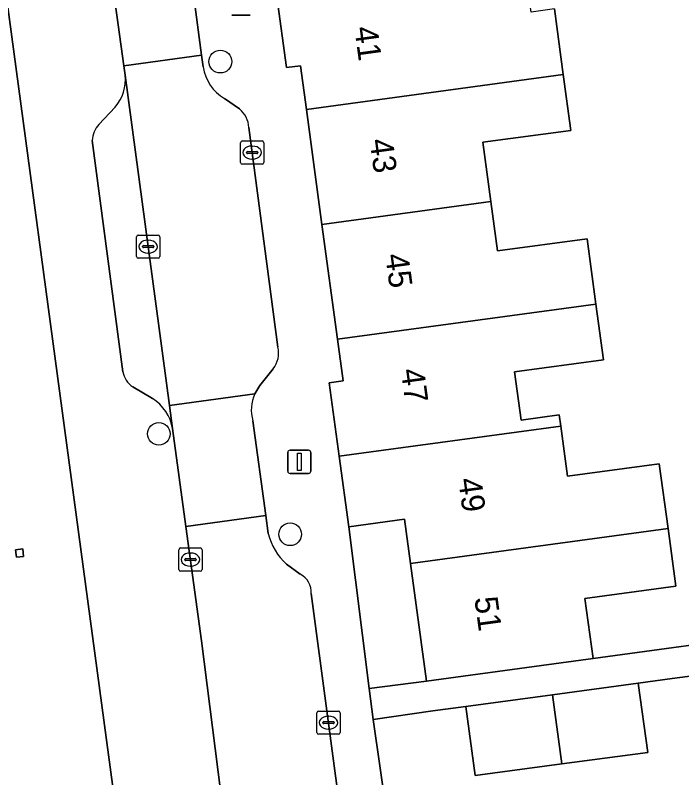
# Model space of a CAD drawing. Extents: x 163147 to 163550, y 380933 to 381639.
# Drawn here: x 163263.56 to 163292.27, y 381314.62 to 381347.45 of the extents above; entities that cross this region are included whole.
import ezdxf

# ---------------------------------------------------------------- set-up
doc = ezdxf.new("R2010")
doc.units = 0
for name, color, linetype in [('IMGEO_Boom', 7, 'Continuous'), ('IMGEO_Erf', 7, 'Continuous'), ('IMGEO_Kolk', 7, 'Continuous'), ('IMGEO_Lichtmast', 7, 'Continuous'), ('IMGEO_Pand', 7, 'Continuous'), ('IMGEO_Pand_nummerreeks', 7, 'Continuous'), ('IMGEO_Parkeervlak_open', 7, 'Continuous'), ('IMGEO_Rijbaan_lokaal_open', 7, 'Continuous'), ('IMGEO_Voetpad_open', 7, 'Continuous')]:
    doc.layers.add(name, color=color, linetype=linetype)

msp = doc.modelspace()

# ---------------------------------------------------------------- linework, layer by layer
at = {"layer": 'IMGEO_Boom'}
for centre in [(163272.392, 381345.457), (163269.742, 381329.43), (163275.401, 381325.103)]:
    msp.add_circle(centre, 0.489, dxfattribs=at)
at = {"layer": 'IMGEO_Erf'}
for points in [[(163270.661, 381292.68), (163258.396, 381383.641)], [(163286.781, 381347.728), (163287.166, 381344.897), (163287.492, 381342.497), (163283.699, 381341.982), (163284.045, 381339.435), (163284.334, 381337.304), (163288.191, 381337.828), (163288.574, 381335.008), (163288.899, 381332.619), (163285.065, 381332.098), (163285.347, 381330.021), (163286.988, 381330.244), (163287.053, 381329.762), (163287.347, 381327.601), (163291.298, 381328.138), (163291.677, 381325.348), (163292.014, 381322.874), (163288.095, 381322.341), (163288.446, 381319.756), (163304.042, 381321.885)], [(163293.287, 381319.08), (163291.85, 381318.887), (163290.398, 381318.692), (163290.803, 381315.713), (163287.101, 381315.216), (163283.363, 381314.714), (163282.963, 381317.693), (163281.553, 381317.504), (163278.979, 381317.134), (163281.834, 381297.272), (163289.095, 381298.279), (163288.775, 381300.632), (163283.806, 381299.958), (163282.816, 381307.246), (163285.396, 381307.596), (163285.06, 381309.942), (163286.325, 381310.123), (163287.764, 381310.329), (163288.039, 381308.306), (163289.202, 381308.464), (163290.531, 381308.645), (163290.747, 381307.052), (163293.408, 381307.413)]]:
    msp.add_lwpolyline(points, dxfattribs=at)
for points in [[(163280.587, 381323.848), (163280.328, 381325.753), (163277.926, 381325.426), (163278.81, 381318.468), (163281.275, 381318.781)], [(163263.561, 381324.431), (163263.884, 381324.472), (163263.915, 381324.151), (163263.611, 381324.117), (163263.594, 381324.223)]]:
    msp.add_lwpolyline(points, close=True, dxfattribs=at)
at = {"layer": 'IMGEO_Kolk'}
for p, q in [((163273.34, 381342.04), (163274.192, 381342.04)), ((163273.265, 381341.114), (163273.265, 381341.966)), ((163273.753, 381341.82), (163273.778, 381341.82)), ((163274.266, 381341.966), (163274.266, 381341.114)), ((163273.524, 381341.534), (163273.524, 381341.546)), ((163273.962, 381341.497), (163273.564, 381341.497)), ((163273.567, 381341.583), (163273.965, 381341.583)), ((163274.008, 381341.546), (163274.008, 381341.534)), ((163274.192, 381341.04), (163273.34, 381341.04)), ((163273.776, 381341.26), (163273.751, 381341.26)), ((163268.784, 381337.065), (163268.784, 381337.917)), ((163268.859, 381337.991), (163269.711, 381337.991)), ((163269.272, 381337.771), (163269.297, 381337.771)), ((163269.785, 381337.917), (163269.785, 381337.065)), ((163269.043, 381337.485), (163269.043, 381337.497)), ((163269.481, 381337.448), (163269.083, 381337.448)), ((163269.086, 381337.534), (163269.484, 381337.534)), ((163269.527, 381337.497), (163269.527, 381337.485)), ((163269.295, 381337.211), (163269.27, 381337.211)), ((163269.711, 381336.991), (163268.859, 381336.991)), ((163270.603, 381323.588), (163270.603, 381324.44)), ((163270.678, 381324.514), (163271.53, 381324.514)), ((163271.091, 381324.294), (163271.116, 381324.294)), ((163271.604, 381324.44), (163271.604, 381323.588)), ((163270.862, 381324.008), (163270.862, 381324.02)), ((163271.3, 381323.971), (163270.902, 381323.971)), ((163270.905, 381324.057), (163271.303, 381324.057)), ((163271.346, 381324.02), (163271.346, 381324.008)), ((163271.114, 381323.734), (163271.089, 381323.734)), ((163271.53, 381323.514), (163270.678, 381323.514)), ((163276.552, 381316.566), (163276.552, 381317.418)), ((163276.627, 381317.492), (163277.479, 381317.492)), ((163277.553, 381317.418), (163277.553, 381316.566)), ((163276.854, 381317.035), (163277.252, 381317.035)), ((163277.04, 381317.272), (163277.065, 381317.272)), ((163276.811, 381316.986), (163276.811, 381316.998)), ((163277.249, 381316.949), (163276.851, 381316.949)), ((163277.063, 381316.712), (163277.038, 381316.712)), ((163277.295, 381316.998), (163277.295, 381316.986)), ((163277.479, 381316.492), (163276.627, 381316.492))]:
    msp.add_line(p, q, dxfattribs=at)
for points in [[(163273.34, 381342.04), (163274.192, 381342.04)], [(163273.265, 381341.114), (163273.265, 381341.966)], [(163274.266, 381341.966), (163274.266, 381341.114)], [(163274.192, 381341.04), (163273.34, 381341.04)], [(163268.784, 381337.065), (163268.784, 381337.917)], [(163268.859, 381337.991), (163269.711, 381337.991)], [(163269.785, 381337.917), (163269.785, 381337.065)], [(163269.711, 381336.991), (163268.859, 381336.991)], [(163270.603, 381323.588), (163270.603, 381324.44)], [(163270.678, 381324.514), (163271.53, 381324.514)], [(163271.604, 381324.44), (163271.604, 381323.588)], [(163271.53, 381323.514), (163270.678, 381323.514)], [(163276.552, 381316.566), (163276.552, 381317.418)], [(163276.627, 381317.492), (163277.479, 381317.492)], [(163277.553, 381317.418), (163277.553, 381316.566)], [(163277.479, 381316.492), (163276.627, 381316.492)]]:
    msp.add_lwpolyline(points, dxfattribs=at)
for centre, radius, start, end in [((163273.342, 381341.964), 0.0765, 91.552, 178.448), ((163273.342, 381341.964), 0.0765, 91.552, 178.448), ((163274.19, 381341.964), 0.0765, 1.552, 88.448), ((163274.19, 381341.964), 0.0765, 1.552, 88.448), ((163273.564, 381341.543), 0.0403, 85.8775, 175.7526), ((163273.561, 381341.533), 0.0366, 178.938, 274.7102), ((163273.965, 381341.54), 0.043, 264.8664, 352.4533), ((163273.969, 381341.545), 0.0386, 1.7309, 96.639), ((163273.342, 381341.116), 0.0765, 181.552, 268.448), ((163273.342, 381341.116), 0.0765, 181.552, 268.448), ((163274.19, 381341.116), 0.0765, 271.552, 358.448), ((163274.19, 381341.116), 0.0765, 271.552, 358.448), ((163268.861, 381337.915), 0.0765, 91.552, 178.448), ((163268.861, 381337.915), 0.0765, 91.552, 178.448), ((163269.709, 381337.915), 0.0765, 1.552, 88.448), ((163269.709, 381337.915), 0.0765, 1.552, 88.448), ((163269.083, 381337.494), 0.0403, 85.8775, 175.7526), ((163269.08, 381337.484), 0.0366, 178.938, 274.7102), ((163269.484, 381337.491), 0.043, 264.8664, 352.4533), ((163269.488, 381337.496), 0.0386, 1.7309, 96.639), ((163268.861, 381337.067), 0.0765, 181.552, 268.448), ((163268.861, 381337.067), 0.0765, 181.552, 268.448), ((163269.709, 381337.067), 0.0765, 271.552, 358.448), ((163269.709, 381337.067), 0.0765, 271.552, 358.448), ((163270.68, 381324.438), 0.0765, 91.552, 178.448), ((163270.68, 381324.438), 0.0765, 91.552, 178.448), ((163271.528, 381324.438), 0.0765, 1.552, 88.448), ((163271.528, 381324.438), 0.0765, 1.552, 88.448), ((163270.902, 381324.017), 0.0403, 85.8775, 175.7526), ((163270.899, 381324.007), 0.0366, 178.938, 274.7102), ((163271.303, 381324.014), 0.043, 264.8664, 352.4533), ((163271.307, 381324.019), 0.0386, 1.7309, 96.639), ((163270.68, 381323.59), 0.0765, 181.552, 268.448), ((163270.68, 381323.59), 0.0765, 181.552, 268.448), ((163271.528, 381323.59), 0.0765, 271.552, 358.448), ((163271.528, 381323.59), 0.0765, 271.552, 358.448), ((163276.629, 381317.416), 0.0765, 91.552, 178.448), ((163276.629, 381317.416), 0.0765, 91.552, 178.448), ((163277.477, 381317.416), 0.0765, 1.552, 88.448), ((163277.477, 381317.416), 0.0765, 1.552, 88.448), ((163276.851, 381316.995), 0.0403, 85.8775, 175.7526), ((163277.256, 381316.997), 0.0386, 1.7309, 96.639), ((163276.848, 381316.985), 0.0366, 178.938, 274.7102), ((163277.252, 381316.992), 0.043, 264.8664, 352.4533), ((163276.629, 381316.568), 0.0765, 181.552, 268.448), ((163276.629, 381316.568), 0.0765, 181.552, 268.448), ((163277.477, 381316.568), 0.0765, 271.552, 358.448), ((163277.477, 381316.568), 0.0765, 271.552, 358.448)]:
    msp.add_arc(centre, radius, start, end, dxfattribs=at)
for centre, major_axis, ratio, start_param, end_param in [((163273.752, 381341.54), (-0.387, 0.002), 0.722429, 4.712389, 7.853982), ((163273.777, 381341.54), (-0.39, 0.002), 0.717154, 1.570796, 4.712389), ((163269.271, 381337.491), (-0.387, 0.002), 0.722429, 4.712389, 7.853982), ((163269.296, 381337.491), (-0.39, 0.002), 0.717154, 1.570796, 4.712389), ((163271.09, 381324.014), (-0.387, 0.002), 0.722429, 4.712389, 7.853982), ((163271.115, 381324.014), (-0.39, 0.002), 0.717154, 1.570796, 4.712389), ((163277.039, 381316.992), (-0.387, 0.002), 0.722429, 4.712389, 7.853982), ((163277.064, 381316.992), (-0.39, 0.002), 0.717154, 1.570796, 4.712389)]:
    msp.add_ellipse(centre, major_axis=major_axis, ratio=ratio, start_param=start_param, end_param=end_param, dxfattribs=at)
at = {"layer": 'IMGEO_Lichtmast'}
for p, q in [((163273.683, 381347.454), (163272.893, 381347.454)), ((163272.893, 381347.454), (163273.683, 381347.454)), ((163275.297, 381327.824), (163275.297, 381328.624)), ((163275.297, 381328.624), (163275.297, 381327.824)), ((163275.397, 381328.724), (163276.187, 381328.724)), ((163276.187, 381328.724), (163275.397, 381328.724)), ((163276.287, 381328.624), (163276.287, 381327.824)), ((163276.287, 381327.824), (163276.287, 381328.624)), ((163276.187, 381327.724), (163275.397, 381327.724)), ((163275.397, 381327.724), (163276.187, 381327.724))]:
    msp.add_line(p, q, dxfattribs=at)
msp.add_lwpolyline([(163275.717, 381328.599), (163275.867, 381328.599), (163275.867, 381327.849), (163275.717, 381327.849), (163275.717, 381328.599)], dxfattribs=at)
for centre, start, end in [((163275.397, 381328.624), 90, 180), ((163275.397, 381328.624), 90, 180), ((163276.187, 381328.624), 0, 90), ((163276.187, 381328.624), 360, 90), ((163275.397, 381327.824), 180, 270), ((163275.397, 381327.824), 180, 270), ((163276.187, 381327.824), 270, 0), ((163276.187, 381327.824), 270, 0)]:
    msp.add_arc(centre, 0.1, start, end, dxfattribs=at)
at = {"layer": 'IMGEO_Pand'}
for points in [[(163286.781, 381347.728), (163285.775, 381347.591), (163285.487, 381349.71), (163284.382, 381349.56), (163274.821, 381348.266), (163275.238, 381345.201), (163275.841, 381345.283), (163276.097, 381343.4), (163287.166, 381344.897)], [(163287.166, 381344.897), (163276.097, 381343.4), (163276.77, 381338.45), (163284.045, 381339.435), (163283.699, 381341.982), (163287.492, 381342.497)], [(163276.77, 381338.45), (163277.442, 381333.502), (163288.574, 381335.008), (163288.191, 381337.828), (163284.334, 381337.304), (163284.045, 381339.435)], [(163277.512, 381328.471), (163287.053, 381329.762), (163286.988, 381330.244), (163285.347, 381330.021), (163285.065, 381332.098), (163288.899, 381332.619), (163288.574, 381335.008), (163277.442, 381333.502), (163277.685, 381331.713), (163277.083, 381331.631)], [(163277.512, 381328.471), (163277.926, 381325.426), (163280.328, 381325.753), (163280.587, 381323.848), (163291.677, 381325.348), (163291.298, 381328.138), (163287.347, 381327.601), (163287.053, 381329.762)], [(163280.587, 381323.848), (163281.275, 381318.781), (163286.23, 381319.455), (163288.446, 381319.756), (163288.095, 381322.341), (163292.014, 381322.874), (163291.677, 381325.348)], [(163263.884, 381324.472), (163263.561, 381324.431), (163263.594, 381324.223), (163263.611, 381324.117), (163263.915, 381324.151)], [(163290.398, 381318.692), (163286.697, 381318.195), (163287.101, 381315.216), (163290.803, 381315.713)], [(163286.697, 381318.195), (163282.963, 381317.693), (163283.363, 381314.714), (163287.101, 381315.216)]]:
    msp.add_lwpolyline(points, close=True, dxfattribs=at)
at = {"layer": 'IMGEO_Parkeervlak_open'}
for points in [[(163270.337, 381329.655), (163270.203, 381330.651), (163268.295, 381344.88)], [(163267.856, 381343.501), (163267.16, 381342.757)], [(163266.869, 381342.061), (163268.195, 381332.102)], [(163268.616, 381331.452), (163269.468, 381330.954)]]:
    msp.add_lwpolyline(points, dxfattribs=at)
for centre, radius, start, end in [((163266.536, 381344.681), 1.77, 318.2125, 6.4701), ((163268.002, 381341.996), 1.135, 137.8912, 176.7289), ((163269.176, 381332.276), 0.996, 190.0524, 235.8092), ((163268.427, 381329.317), 1.94, 10.0298, 57.5333)]:
    msp.add_arc(centre, radius, start, end, dxfattribs=at)
at = {"layer": 'IMGEO_Rijbaan_lokaal_open'}
msp.add_lwpolyline([(163267.615, 381349.759), (163268.239, 381345.283), (163271.587, 381345.735), (163270.98, 381350.323), (163270.978, 381350.93), (163267.521, 381350.462)], close=True, dxfattribs=at)
for points in [[(163271.653, 381345.233), (163271.587, 381345.735), (163268.239, 381345.283), (163268.295, 381344.88), (163270.203, 381330.651), (163273.872, 381331.148), (163274.092, 381331.505), (163274.661, 381332.226)], [(163273.214, 381343.424), (163272.574, 381343.864)], [(163274.87, 381333.166), (163273.623, 381342.615)], [(163273.872, 381331.148), (163270.203, 381330.651), (163270.337, 381329.655), (163270.911, 381325.441), (163274.353, 381325.906), (163273.794, 381329.995)], [(163274.458, 381325.136), (163274.353, 381325.906), (163270.911, 381325.441), (163271.581, 381320.516), (163272.41, 381313.953), (163272.571, 381312.676), (163275.235, 381293.74), (163275.274, 381293.457)], [(163275.838, 381323.387), (163275.247, 381323.816)], [(163278.321, 381296.695), (163278.166, 381298.487), (163279.091, 381300.445), (163279.114, 381301.489), (163276.308, 381322.547)]]:
    msp.add_lwpolyline(points, dxfattribs=at)
for centre, radius, start, end in [((163273.574, 381345.531), 1.944, 188.8182, 239.0435), ((163272.482, 381342.546), 1.143, 3.461, 50.1779), ((163273.84, 381332.902), 1.063, 320.5431, 14.3864), ((163275.378, 381330.467), 1.653, 155.6716, 196.5881), ((163276.986, 381325.752), 2.602, 193.6822, 228.0537), ((163275.41, 381322.596), 0.899, 356.8615, 61.5946)]:
    msp.add_arc(centre, radius, start, end, dxfattribs=at)
at = {"layer": 'IMGEO_Voetpad_open'}
for points in [[(163253.303, 381443.603), (163250.513, 381464.074), (163247.511, 381464.766), (163252.186, 381429.92), (163252.391, 381428.393), (163258.396, 381383.641), (163270.661, 381292.68), (163273.542, 381295.213)], [(163276.308, 381322.547), (163279.114, 381301.489), (163279.091, 381300.445), (163278.166, 381298.487), (163278.321, 381296.695), (163281.834, 381297.272), (163278.979, 381317.134), (163278.81, 381318.468), (163277.926, 381325.426), (163277.512, 381328.471), (163277.083, 381331.631), (163277.685, 381331.713), (163277.442, 381333.502), (163276.77, 381338.45), (163276.097, 381343.4), (163275.841, 381345.283), (163275.238, 381345.201), (163274.821, 381348.266), (163274.402, 381351.348), (163273.489, 381358.295), (163273.289, 381359.821), (163266.729, 381409.746)], [(163270.978, 381350.93), (163270.98, 381350.323), (163271.587, 381345.735), (163271.653, 381345.233)], [(163268.295, 381344.88), (163268.239, 381345.283), (163267.615, 381349.759)], [(163272.574, 381343.864), (163273.214, 381343.424)], [(163267.16, 381342.757), (163267.856, 381343.501)], [(163273.623, 381342.615), (163274.87, 381333.166)], [(163268.195, 381332.102), (163266.869, 381342.061)], [(163274.661, 381332.226), (163274.092, 381331.505), (163273.872, 381331.148)], [(163269.468, 381330.954), (163268.616, 381331.452)], [(163273.794, 381329.995), (163274.353, 381325.906), (163274.458, 381325.136)], [(163272.571, 381312.676), (163272.41, 381313.953), (163271.581, 381320.516), (163270.911, 381325.441), (163270.337, 381329.655)], [(163275.247, 381323.816), (163275.838, 381323.387)], [(163304.042, 381321.885), (163288.446, 381319.756), (163286.23, 381319.455), (163281.275, 381318.781), (163278.81, 381318.468), (163278.979, 381317.134), (163281.553, 381317.504), (163282.963, 381317.693), (163286.697, 381318.195), (163290.398, 381318.692), (163291.85, 381318.887), (163293.287, 381319.08)]]:
    msp.add_lwpolyline(points, dxfattribs=at)
for centre, radius, start, end in [((163273.574, 381345.531), 1.944, 188.8182, 239.0435), ((163266.536, 381344.681), 1.77, 318.2125, 6.4701), ((163272.482, 381342.546), 1.143, 3.461, 50.1779), ((163268.002, 381341.996), 1.135, 137.8912, 176.7289), ((163273.84, 381332.902), 1.063, 320.5431, 14.3864), ((163269.176, 381332.276), 0.996, 190.0524, 235.8092), ((163275.378, 381330.467), 1.653, 155.6716, 196.5881), ((163268.427, 381329.317), 1.94, 10.0298, 57.5333), ((163276.986, 381325.752), 2.602, 193.6822, 228.0537), ((163275.41, 381322.596), 0.899, 356.8615, 61.5946)]:
    msp.add_arc(centre, radius, start, end, dxfattribs=at)

# ---------------------------------------------------------------- texts
at = {"layer": 'IMGEO_Pand_nummerreeks'}
for s, rotation, p in [('41', 277.7404, (163278.161, 381346.919)), ('43', 277.7384, (163278.82, 381342.082)), ('45', 277.7384, (163279.492, 381337.133)), ('47', 277.7384, (163280.165, 381332.184)), ('49', 277.7351, (163282.637, 381327.479)), ('51', 277.7351, (163283.333, 381322.361))]:
    msp.add_text(s, height=1, rotation=rotation, dxfattribs=at).set_placement(p)

doc.saveas('drawing.dxf')
